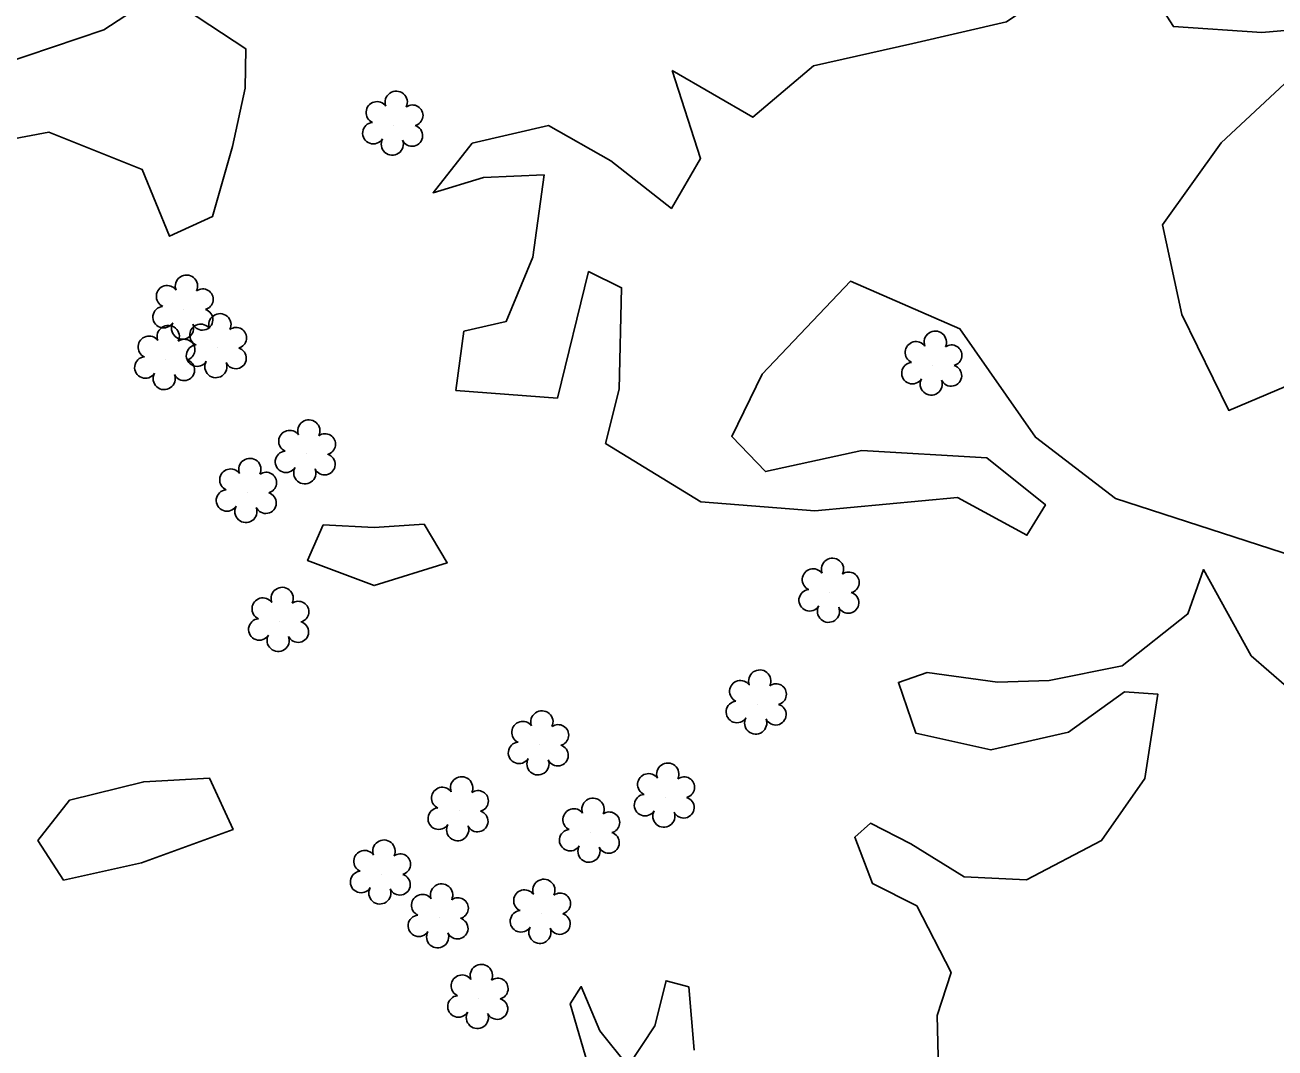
# Model space of a CAD drawing. Extents: x 3040896 to 3051146, y 687568 to 732976.
# Drawn here: x 3041688.9 to 3041799.9, y 729869.9 to 729960.8 of the extents above; entities that cross this region are included whole.
import ezdxf

# ---------------------------------------------------------------- set-up
doc = ezdxf.new("R2010")
doc.units = 0
doc.layers.add('Exist Vegetation Hedge Row', color=7, linetype='Continuous')
doc.layers.add('Exist Vegetation Shrub CELL', color=7, linetype='Continuous')

msp = doc.modelspace()

# ---------------------------------------------------------------- linework, layer by layer
at = {"layer": 'Exist Vegetation Hedge Row'}
for points in [[(3041746.37, 729956.72), (3041753.53, 729952.57), (3041758.93, 729957.15), (3041767.75, 729959.13), (3041776.07, 729961.04), (3041780.12, 729963.81), (3041780.16, 729970.38), (3041779.75, 729973.84), (3041786.37, 729967.68), (3041790.89, 729960.62), (3041798.75, 729960.09), (3041808.59, 729960.96)], [(3041746.37, 729956.72), (3041753.53, 729952.57), (3041758.93, 729957.15), (3041767.75, 729959.13), (3041776.07, 729961.04), (3041780.12, 729963.81), (3041780.16, 729970.38), (3041779.75, 729973.84), (3041786.37, 729967.68), (3041790.89, 729960.62), (3041798.75, 729960.09), (3041808.59, 729960.96)], [(3041684.45, 729956.49), (3041695.89, 729960.33), (3041699.03, 729962.39), (3041697.92, 729967.13), (3041699.83, 729966.33), (3041703.13, 729962.16), (3041708.49, 729958.65), (3041708.45, 729955.16), (3041707.33, 729949.97), (3041705.55, 729943.75), (3041701.73, 729942), (3041699.3, 729947.93), (3041691.02, 729951.23), (3041681.09, 729949.37)], [(3041684.45, 729956.49), (3041695.89, 729960.33), (3041699.03, 729962.39), (3041697.92, 729967.13), (3041699.83, 729966.33), (3041703.13, 729962.16), (3041708.49, 729958.65), (3041708.45, 729955.16), (3041707.33, 729949.97), (3041705.55, 729943.75), (3041701.73, 729942), (3041699.3, 729947.93), (3041691.02, 729951.23), (3041681.09, 729949.37)], [(3041807.94, 729911.49), (3041785.76, 729918.68), (3041778.64, 729924.13), (3041771.93, 729933.77), (3041762.22, 729938), (3041754.36, 729929.74), (3041751.66, 729924.21), (3041754.65, 729921.09), (3041763.21, 729922.95), (3041774.31, 729922.3), (3041779.52, 729918.14), (3041777.88, 729915.43), (3041771.71, 729918.77), (3041759.05, 729917.59), (3041748.91, 729918.41), (3041740.46, 729923.58), (3041741.67, 729928.4), (3041741.88, 729937.42), (3041738.95, 729938.86), (3041736.18, 729927.61), (3041727.16, 729928.3), (3041727.87, 729933.56), (3041731.63, 729934.43), (3041733.98, 729940.14), (3041735, 729947.45), (3041729.62, 729947.21), (3041725.13, 729945.86), (3041728.62, 729950.27), (3041735.4, 729951.83), (3041740.91, 729948.7), (3041746.31, 729944.47), (3041748.89, 729948.91), (3041746.37, 729956.72)], [(3041807.94, 729911.49), (3041785.76, 729918.68), (3041778.64, 729924.13), (3041771.93, 729933.77), (3041762.22, 729938), (3041754.36, 729929.74), (3041751.66, 729924.21), (3041754.65, 729921.09), (3041763.21, 729922.95), (3041774.31, 729922.3), (3041779.52, 729918.14), (3041777.88, 729915.43), (3041771.71, 729918.77), (3041759.05, 729917.59), (3041748.91, 729918.41), (3041740.46, 729923.58), (3041741.67, 729928.4), (3041741.88, 729937.42), (3041738.95, 729938.86), (3041736.18, 729927.61), (3041727.16, 729928.3), (3041727.87, 729933.56), (3041731.63, 729934.43), (3041733.98, 729940.14), (3041735, 729947.45), (3041729.62, 729947.21), (3041725.13, 729945.86), (3041728.62, 729950.27), (3041735.4, 729951.83), (3041740.91, 729948.7), (3041746.31, 729944.47), (3041748.89, 729948.91), (3041746.37, 729956.72)], [(3041802.07, 729956.74), (3041795.14, 729950.3), (3041789.92, 729943.02), (3041791.65, 729935.04), (3041795.8, 729926.52), (3041802.59, 729929.38)], [(3041802.07, 729956.74), (3041795.14, 729950.3), (3041789.92, 729943.02), (3041791.65, 729935.04), (3041795.8, 729926.52), (3041802.59, 729929.38)], [(3041715.38, 729916.36), (3041719.89, 729916.13), (3041724.34, 729916.41), (3041726.39, 729912.99), (3041719.89, 729910.96), (3041713.99, 729913.17), (3041715.38, 729916.36)], [(3041715.38, 729916.36), (3041719.89, 729916.13), (3041724.34, 729916.41), (3041726.39, 729912.99), (3041719.89, 729910.96), (3041713.99, 729913.17), (3041715.38, 729916.36)], [(3041770.04, 729866.67), (3041769.92, 729872.76), (3041771.14, 729876.58), (3041768.09, 729882.51), (3041764.17, 729884.48), (3041762.59, 729888.59), (3041764, 729889.83), (3041767.57, 729888.01), (3041772.3, 729885.08), (3041777.83, 729884.82), (3041784.51, 729888.29), (3041788.35, 729893.81), (3041789.5, 729901.32), (3041786.54, 729901.5), (3041781.56, 729897.93), (3041774.68, 729896.35), (3041768.01, 729897.85), (3041766.47, 729902.35), (3041769.01, 729903.22), (3041775.28, 729902.38), (3041779.84, 729902.53), (3041786.34, 729903.82), (3041792.18, 729908.44), (3041793.55, 729912.38), (3041797.81, 729904.72), (3041804.07, 729899.27)], [(3041770.04, 729866.67), (3041769.92, 729872.76), (3041771.14, 729876.58), (3041768.09, 729882.51), (3041764.17, 729884.48), (3041762.59, 729888.59), (3041764, 729889.83), (3041767.57, 729888.01), (3041772.3, 729885.08), (3041777.83, 729884.82), (3041784.51, 729888.29), (3041788.35, 729893.81), (3041789.5, 729901.32), (3041786.54, 729901.5), (3041781.56, 729897.93), (3041774.68, 729896.35), (3041768.01, 729897.85), (3041766.47, 729902.35), (3041769.01, 729903.22), (3041775.28, 729902.38), (3041779.84, 729902.53), (3041786.34, 729903.82), (3041792.18, 729908.44), (3041793.55, 729912.38), (3041797.81, 729904.72), (3041804.07, 729899.27)], [(3041690.02, 729888.3), (3041692.84, 729891.88), (3041699.44, 729893.52), (3041705.29, 729893.83), (3041707.37, 729889.29), (3041699.23, 729886.32), (3041692.31, 729884.78), (3041690.02, 729888.3)], [(3041690.02, 729888.3), (3041692.84, 729891.88), (3041699.44, 729893.52), (3041705.29, 729893.83), (3041707.37, 729889.29), (3041699.23, 729886.32), (3041692.31, 729884.78), (3041690.02, 729888.3)], [(3041739.06, 729867.82), (3041737.3, 729873.79), (3041738.3, 729875.32), (3041739.94, 729871.4), (3041742.47, 729868.25), (3041744.84, 729871.84), (3041745.83, 729875.84), (3041747.84, 729875.3), (3041748.32, 729869.68)], [(3041739.06, 729867.82), (3041737.3, 729873.79), (3041738.3, 729875.32), (3041739.94, 729871.4), (3041742.47, 729868.25), (3041744.84, 729871.84), (3041745.83, 729875.84), (3041747.84, 729875.3), (3041748.32, 729869.68)]]:
    msp.add_lwpolyline(points, dxfattribs=at)
at = {"layer": 'Exist Vegetation Shrub CELL'}
for p, q in [((3041721.63, 729951.86), (3041721.63, 729951.86)), ((3041721.63, 729951.86), (3041721.63, 729951.86)), ((3041703, 729935.52), (3041703, 729935.52)), ((3041703, 729935.52), (3041703, 729935.52)), ((3041705.97, 729932.09), (3041705.97, 729932.09)), ((3041705.97, 729932.09), (3041705.97, 729932.09)), ((3041701.38, 729931.04), (3041701.38, 729931.04)), ((3041701.38, 729931.04), (3041701.38, 729931.04)), ((3041769.51, 729930.54), (3041769.51, 729930.54)), ((3041769.51, 729930.54), (3041769.51, 729930.54)), ((3041713.87, 729922.65), (3041713.87, 729922.65)), ((3041713.87, 729922.65), (3041713.87, 729922.65)), ((3041708.63, 729919.23), (3041708.63, 729919.23)), ((3041708.63, 729919.23), (3041708.63, 729919.23)), ((3041760.38, 729910.36), (3041760.38, 729910.36)), ((3041760.38, 729910.36), (3041760.38, 729910.36)), ((3041711.5, 729907.77), (3041711.5, 729907.77)), ((3041711.5, 729907.77), (3041711.5, 729907.77)), ((3041753.92, 729900.43), (3041753.92, 729900.43)), ((3041753.92, 729900.43), (3041753.92, 729900.43)), ((3041734.58, 729896.8), (3041734.58, 729896.8)), ((3041734.58, 729896.8), (3041734.58, 729896.8)), ((3041745.76, 729892.16), (3041745.76, 729892.16)), ((3041745.76, 729892.16), (3041745.76, 729892.16)), ((3041727.44, 729890.94), (3041727.44, 729890.94)), ((3041727.44, 729890.94), (3041727.44, 729890.94)), ((3041739.11, 729889.04), (3041739.11, 729889.04)), ((3041739.11, 729889.04), (3041739.11, 729889.04)), ((3041720.54, 729885.32), (3041720.54, 729885.32)), ((3041720.54, 729885.32), (3041720.54, 729885.32)), ((3041725.67, 729881.42), (3041725.67, 729881.42)), ((3041725.67, 729881.42), (3041725.67, 729881.42)), ((3041734.74, 729881.83), (3041734.74, 729881.83)), ((3041734.74, 729881.83), (3041734.74, 729881.83)), ((3041729.19, 729874.27), (3041729.19, 729874.27)), ((3041729.19, 729874.27), (3041729.19, 729874.27))]:
    msp.add_line(p, q, dxfattribs=at)
for centre, radius, start, end in [((3041721.86, 729953.9), 0.99, 334.8391, 200.4717), ((3041721.86, 729953.9), 0.99, 334.8391, 200.4717), ((3041720.15, 729952.99), 0.968, 35.8908, 245.4216), ((3041720.15, 729952.99), 0.968, 35.8908, 245.4216), ((3041723.31, 729952.73), 0.929, 284.4567, 126.0861), ((3041723.31, 729952.73), 0.929, 284.4567, 126.0861), ((3041719.83, 729951.16), 0.955, 95.1099, 327.9534), ((3041719.83, 729951.16), 0.955, 95.1099, 327.9534), ((3041723.27, 729950.93), 0.937, 204.9913, 73.4601), ((3041723.27, 729950.93), 0.937, 204.9913, 73.4601), ((3041721.51, 729950.18), 0.984, 151.2797, 21.387), ((3041721.51, 729950.18), 0.984, 151.2797, 21.387), ((3041703.23, 729937.56), 0.99, 334.8391, 200.4717), ((3041703.23, 729937.56), 0.99, 334.8391, 200.4717), ((3041701.52, 729936.65), 0.968, 35.8908, 245.4216), ((3041701.52, 729936.65), 0.968, 35.8908, 245.4216), ((3041704.68, 729936.39), 0.929, 284.4567, 126.0861), ((3041704.68, 729936.39), 0.929, 284.4567, 126.0861), ((3041701.2, 729934.81), 0.955, 95.1099, 327.9534), ((3041701.2, 729934.81), 0.955, 95.1099, 327.9534), ((3041704.64, 729934.59), 0.937, 204.9913, 73.4601), ((3041704.64, 729934.59), 0.937, 204.9913, 73.4601), ((3041701.61, 729933.08), 0.99, 334.8391, 200.4717), ((3041701.61, 729933.08), 0.99, 334.8391, 200.4717), ((3041702.88, 729933.83), 0.984, 151.2797, 21.387), ((3041702.88, 729933.83), 0.984, 151.2797, 21.387), ((3041704.49, 729933.22), 0.968, 35.8908, 245.4216), ((3041704.49, 729933.22), 0.968, 35.8908, 245.4216), ((3041706.2, 729934.13), 0.99, 334.8391, 200.4717), ((3041706.2, 729934.13), 0.99, 334.8391, 200.4717), ((3041699.9, 729932.16), 0.968, 35.8908, 245.4216), ((3041699.9, 729932.16), 0.968, 35.8908, 245.4216), ((3041707.64, 729932.96), 0.929, 284.4567, 126.0861), ((3041707.64, 729932.96), 0.929, 284.4567, 126.0861), ((3041769.74, 729932.58), 0.99, 334.8391, 200.4717), ((3041769.74, 729932.58), 0.99, 334.8391, 200.4717), ((3041703.05, 729931.91), 0.929, 284.4567, 126.0861), ((3041703.05, 729931.91), 0.929, 284.4567, 126.0861), ((3041704.17, 729931.39), 0.955, 95.1099, 327.9534), ((3041704.17, 729931.39), 0.955, 95.1099, 327.9534), ((3041707.61, 729931.16), 0.937, 204.9913, 73.4601), ((3041707.61, 729931.16), 0.937, 204.9913, 73.4601), ((3041768.03, 729931.67), 0.968, 35.8908, 245.4216), ((3041768.03, 729931.67), 0.968, 35.8908, 245.4216), ((3041771.18, 729931.41), 0.929, 284.4567, 126.0861), ((3041771.18, 729931.41), 0.929, 284.4567, 126.0861), ((3041699.58, 729930.33), 0.955, 95.1099, 327.9534), ((3041699.58, 729930.33), 0.955, 95.1099, 327.9534), ((3041703.02, 729930.11), 0.937, 204.9913, 73.4601), ((3041703.02, 729930.11), 0.937, 204.9913, 73.4601), ((3041705.84, 729930.41), 0.984, 151.2797, 21.387), ((3041705.84, 729930.41), 0.984, 151.2797, 21.387), ((3041767.71, 729929.83), 0.955, 95.1099, 327.9534), ((3041767.71, 729929.83), 0.955, 95.1099, 327.9534), ((3041701.25, 729929.35), 0.984, 151.2797, 21.387), ((3041701.25, 729929.35), 0.984, 151.2797, 21.387), ((3041771.15, 729929.61), 0.937, 204.9913, 73.4601), ((3041771.15, 729929.61), 0.937, 204.9913, 73.4601), ((3041769.38, 729928.86), 0.984, 151.2797, 21.387), ((3041769.38, 729928.86), 0.984, 151.2797, 21.387), ((3041714.1, 729924.69), 0.99, 334.8391, 200.4717), ((3041714.1, 729924.69), 0.99, 334.8391, 200.4717), ((3041712.39, 729923.78), 0.968, 35.8908, 245.4216), ((3041712.39, 729923.78), 0.968, 35.8908, 245.4216), ((3041715.54, 729923.52), 0.929, 284.4567, 126.0861), ((3041715.54, 729923.52), 0.929, 284.4567, 126.0861), ((3041708.86, 729921.27), 0.99, 334.8391, 200.4717), ((3041708.86, 729921.27), 0.99, 334.8391, 200.4717), ((3041712.07, 729921.95), 0.955, 95.1099, 327.9534), ((3041712.07, 729921.95), 0.955, 95.1099, 327.9534), ((3041715.5, 729921.72), 0.937, 204.9913, 73.4601), ((3041715.5, 729921.72), 0.937, 204.9913, 73.4601), ((3041707.15, 729920.35), 0.968, 35.8908, 245.4216), ((3041707.15, 729920.35), 0.968, 35.8908, 245.4216), ((3041710.31, 729920.1), 0.929, 284.4567, 126.0861), ((3041710.31, 729920.1), 0.929, 284.4567, 126.0861), ((3041713.74, 729920.97), 0.984, 151.2797, 21.387), ((3041713.74, 729920.97), 0.984, 151.2797, 21.387), ((3041706.83, 729918.52), 0.955, 95.1099, 327.9534), ((3041706.83, 729918.52), 0.955, 95.1099, 327.9534), ((3041710.27, 729918.3), 0.937, 204.9913, 73.4601), ((3041710.27, 729918.3), 0.937, 204.9913, 73.4601), ((3041708.51, 729917.54), 0.984, 151.2797, 21.387), ((3041708.51, 729917.54), 0.984, 151.2797, 21.387), ((3041760.61, 729912.4), 0.99, 334.8391, 200.4717), ((3041760.61, 729912.4), 0.99, 334.8391, 200.4717), ((3041758.89, 729911.48), 0.968, 35.8908, 245.4216), ((3041758.89, 729911.48), 0.968, 35.8908, 245.4216), ((3041762.05, 729911.23), 0.929, 284.4567, 126.0861), ((3041762.05, 729911.23), 0.929, 284.4567, 126.0861), ((3041711.73, 729909.81), 0.99, 334.8391, 200.4717), ((3041711.73, 729909.81), 0.99, 334.8391, 200.4717), ((3041710.02, 729908.89), 0.968, 35.8908, 245.4216), ((3041710.02, 729908.89), 0.968, 35.8908, 245.4216), ((3041758.58, 729909.65), 0.955, 95.1099, 327.9534), ((3041758.58, 729909.65), 0.955, 95.1099, 327.9534), ((3041762.01, 729909.43), 0.937, 204.9913, 73.4601), ((3041762.01, 729909.43), 0.937, 204.9913, 73.4601), ((3041713.17, 729908.63), 0.929, 284.4567, 126.0861), ((3041713.17, 729908.63), 0.929, 284.4567, 126.0861), ((3041760.25, 729908.67), 0.984, 151.2797, 21.387), ((3041760.25, 729908.67), 0.984, 151.2797, 21.387), ((3041709.7, 729907.06), 0.955, 95.1099, 327.9534), ((3041709.7, 729907.06), 0.955, 95.1099, 327.9534), ((3041713.14, 729906.84), 0.937, 204.9913, 73.4601), ((3041713.14, 729906.84), 0.937, 204.9913, 73.4601), ((3041711.37, 729906.08), 0.984, 151.2797, 21.387), ((3041711.37, 729906.08), 0.984, 151.2797, 21.387), ((3041754.15, 729902.47), 0.99, 334.8391, 200.4717), ((3041754.15, 729902.47), 0.99, 334.8391, 200.4717), ((3041752.44, 729901.55), 0.968, 35.8908, 245.4216), ((3041752.44, 729901.55), 0.968, 35.8908, 245.4216), ((3041755.59, 729901.3), 0.929, 284.4567, 126.0861), ((3041755.59, 729901.3), 0.929, 284.4567, 126.0861), ((3041734.8, 729898.84), 0.99, 334.8391, 200.4717), ((3041734.8, 729898.84), 0.99, 334.8391, 200.4717), ((3041752.12, 729899.72), 0.955, 95.1099, 327.9534), ((3041752.12, 729899.72), 0.955, 95.1099, 327.9534), ((3041755.56, 729899.5), 0.937, 204.9913, 73.4601), ((3041755.56, 729899.5), 0.937, 204.9913, 73.4601), ((3041733.09, 729897.92), 0.968, 35.8908, 245.4216), ((3041733.09, 729897.92), 0.968, 35.8908, 245.4216), ((3041736.25, 729897.67), 0.929, 284.4567, 126.0861), ((3041736.25, 729897.67), 0.929, 284.4567, 126.0861), ((3041753.79, 729898.74), 0.984, 151.2797, 21.387), ((3041753.79, 729898.74), 0.984, 151.2797, 21.387), ((3041732.77, 729896.09), 0.955, 95.1099, 327.9534), ((3041732.77, 729896.09), 0.955, 95.1099, 327.9534), ((3041736.21, 729895.87), 0.937, 204.9913, 73.4601), ((3041736.21, 729895.87), 0.937, 204.9913, 73.4601), ((3041734.45, 729895.11), 0.984, 151.2797, 21.387), ((3041734.45, 729895.11), 0.984, 151.2797, 21.387), ((3041745.98, 729894.2), 0.99, 334.8391, 200.4717), ((3041745.98, 729894.2), 0.99, 334.8391, 200.4717), ((3041744.27, 729893.28), 0.968, 35.8908, 245.4216), ((3041744.27, 729893.28), 0.968, 35.8908, 245.4216), ((3041725.96, 729892.07), 0.968, 35.8908, 245.4216), ((3041725.96, 729892.07), 0.968, 35.8908, 245.4216), ((3041727.67, 729892.98), 0.99, 334.8391, 200.4717), ((3041727.67, 729892.98), 0.99, 334.8391, 200.4717), ((3041747.43, 729893.03), 0.929, 284.4567, 126.0861), ((3041747.43, 729893.03), 0.929, 284.4567, 126.0861), ((3041729.12, 729891.81), 0.929, 284.4567, 126.0861), ((3041729.12, 729891.81), 0.929, 284.4567, 126.0861), ((3041739.34, 729891.08), 0.99, 334.8391, 200.4717), ((3041739.34, 729891.08), 0.99, 334.8391, 200.4717), ((3041743.96, 729891.45), 0.955, 95.1099, 327.9534), ((3041743.96, 729891.45), 0.955, 95.1099, 327.9534), ((3041747.39, 729891.23), 0.937, 204.9913, 73.4601), ((3041747.39, 729891.23), 0.937, 204.9913, 73.4601), ((3041725.64, 729890.24), 0.955, 95.1099, 327.9534), ((3041725.64, 729890.24), 0.955, 95.1099, 327.9534), ((3041729.08, 729890.01), 0.937, 204.9913, 73.4601), ((3041729.08, 729890.01), 0.937, 204.9913, 73.4601), ((3041737.63, 729890.16), 0.968, 35.8908, 245.4216), ((3041737.63, 729890.16), 0.968, 35.8908, 245.4216), ((3041740.78, 729889.91), 0.929, 284.4567, 126.0861), ((3041740.78, 729889.91), 0.929, 284.4567, 126.0861), ((3041745.63, 729890.47), 0.984, 151.2797, 21.387), ((3041745.63, 729890.47), 0.984, 151.2797, 21.387), ((3041727.32, 729889.26), 0.984, 151.2797, 21.387), ((3041727.32, 729889.26), 0.984, 151.2797, 21.387), ((3041737.31, 729888.33), 0.955, 95.1099, 327.9534), ((3041737.31, 729888.33), 0.955, 95.1099, 327.9534), ((3041740.74, 729888.11), 0.937, 204.9913, 73.4601), ((3041740.74, 729888.11), 0.937, 204.9913, 73.4601), ((3041719.06, 729886.45), 0.968, 35.8908, 245.4216), ((3041719.06, 729886.45), 0.968, 35.8908, 245.4216), ((3041720.77, 729887.36), 0.99, 334.8391, 200.4717), ((3041720.77, 729887.36), 0.99, 334.8391, 200.4717), ((3041738.98, 729887.35), 0.984, 151.2797, 21.387), ((3041738.98, 729887.35), 0.984, 151.2797, 21.387), ((3041722.21, 729886.19), 0.929, 284.4567, 126.0861), ((3041722.21, 729886.19), 0.929, 284.4567, 126.0861), ((3041718.74, 729884.62), 0.955, 95.1099, 327.9534), ((3041718.74, 729884.62), 0.955, 95.1099, 327.9534), ((3041722.17, 729884.39), 0.937, 204.9913, 73.4601), ((3041722.17, 729884.39), 0.937, 204.9913, 73.4601), ((3041720.41, 729883.64), 0.984, 151.2797, 21.387), ((3041720.41, 729883.64), 0.984, 151.2797, 21.387), ((3041725.89, 729883.46), 0.99, 334.8391, 200.4717), ((3041725.89, 729883.46), 0.99, 334.8391, 200.4717), ((3041734.97, 729883.87), 0.99, 334.8391, 200.4717), ((3041734.97, 729883.87), 0.99, 334.8391, 200.4717), ((3041724.18, 729882.55), 0.968, 35.8908, 245.4216), ((3041724.18, 729882.55), 0.968, 35.8908, 245.4216), ((3041727.34, 729882.29), 0.929, 284.4567, 126.0861), ((3041727.34, 729882.29), 0.929, 284.4567, 126.0861), ((3041733.26, 729882.95), 0.968, 35.8908, 245.4216), ((3041733.26, 729882.95), 0.968, 35.8908, 245.4216), ((3041736.42, 729882.7), 0.929, 284.4567, 126.0861), ((3041736.42, 729882.7), 0.929, 284.4567, 126.0861), ((3041732.94, 729881.12), 0.955, 95.1099, 327.9534), ((3041732.94, 729881.12), 0.955, 95.1099, 327.9534), ((3041723.87, 729880.72), 0.955, 95.1099, 327.9534), ((3041723.87, 729880.72), 0.955, 95.1099, 327.9534), ((3041727.3, 729880.49), 0.937, 204.9913, 73.4601), ((3041727.3, 729880.49), 0.937, 204.9913, 73.4601), ((3041736.38, 729880.9), 0.937, 204.9913, 73.4601), ((3041736.38, 729880.9), 0.937, 204.9913, 73.4601), ((3041725.54, 729879.74), 0.984, 151.2797, 21.387), ((3041725.54, 729879.74), 0.984, 151.2797, 21.387), ((3041734.62, 729880.14), 0.984, 151.2797, 21.387), ((3041734.62, 729880.14), 0.984, 151.2797, 21.387), ((3041727.71, 729875.39), 0.968, 35.8908, 245.4216), ((3041727.71, 729875.39), 0.968, 35.8908, 245.4216), ((3041729.42, 729876.31), 0.99, 334.8391, 200.4717), ((3041729.42, 729876.31), 0.99, 334.8391, 200.4717), ((3041730.87, 729875.14), 0.929, 284.4567, 126.0861), ((3041730.87, 729875.14), 0.929, 284.4567, 126.0861), ((3041727.39, 729873.56), 0.955, 95.1099, 327.9534), ((3041727.39, 729873.56), 0.955, 95.1099, 327.9534), ((3041730.83, 729873.34), 0.937, 204.9913, 73.4601), ((3041730.83, 729873.34), 0.937, 204.9913, 73.4601), ((3041729.07, 729872.58), 0.984, 151.2797, 21.387), ((3041729.07, 729872.58), 0.984, 151.2797, 21.387)]:
    msp.add_arc(centre, radius, start, end, dxfattribs=at)

doc.saveas('drawing.dxf')
